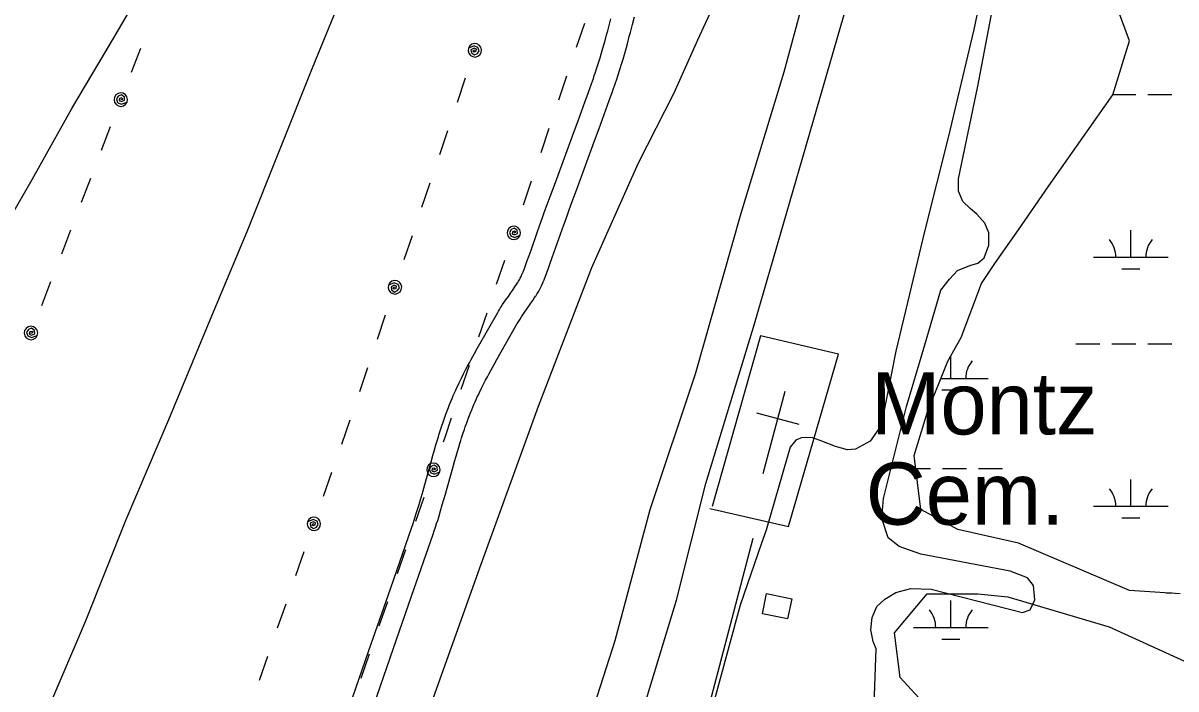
# Model space of a CAD drawing. Extents: x 3535183 to 3573198, y 534952 to 560562.
# Drawn here: x 3557103 to 3558643, y 549187 to 550076 of the extents above; entities that cross this region are included whole.
import ezdxf

# ---------------------------------------------------------------- set-up
doc = ezdxf.new("R2010")
doc.units = 0
for name, color, linetype in [('V-BLDG-OTLN', 7, 'Continuous'), ('V-ROAD-CNTR', 7, 'Continuous'), ('V-SITE-OTLN', 7, 'Continuous'), ('V-SITE-OTLN-IDEN', 7, 'Continuous'), ('V-SITE-VEGE', 7, 'Continuous'), ('V-TOPO-SHOR', 7, 'Continuous'), ('V-UTIL-LINE', 7, 'Continuous'), ('V-WETL-SWMP', 7, 'Continuous')]:
    doc.layers.add(name, color=color, linetype=linetype)

msp = doc.modelspace()

# ---------------------------------------------------------------- linework, layer by layer
at = {"layer": 'V-BLDG-OTLN'}
msp.add_lwpolyline([(3558123.9, 549280.1), (3558090.3, 549287.1), (3558095.9, 549314), (3558129.5, 549307)], close=True, dxfattribs=at)
at = {"layer": 'V-ROAD-CNTR'}
for points in [[(3557762, 549727.1), (3557763.4, 549729.2), (3557764.4, 549731), (3557765.3, 549732.6), (3557766.1, 549734), (3557766.7, 549735.1), (3557767.8, 549737.2), (3557768.6, 549738.8), (3557769.1, 549739.9), (3557769.8, 549741.7), (3557770.6, 549743.5), (3557772.4, 549748.3), (3557775.7, 549757.5), (3557778.7, 549765.6), (3557781.2, 549772.6), (3557790, 549797.6), (3557794.4, 549810.1), (3557796.6, 549816.4), (3557798.9, 549822.7), (3557806.8, 549844.2), (3557813.7, 549863.1), (3557837.9, 549928.9), (3557844, 549945.3), (3557853, 549970), (3557857.5, 549982.3), (3557861.9, 549994.7), (3557863.2, 549998.4), (3557864.5, 550002), (3557865.7, 550005.6), (3557866.9, 550009.1), (3557869.2, 550016.1), (3557871.3, 550022.9), (3557873.4, 550029.6), (3557875.3, 550036), (3557877.1, 550042.3), (3557878.9, 550048.3), (3557880.5, 550054.2), (3557882.1, 550060), (3557883.6, 550065.5), (3557885, 550070.9), (3557887.7, 550081.5)], [(3557787.5, 549711.2), (3557789, 549713.6), (3557790.3, 549715.8), (3557791.5, 549717.8), (3557792.4, 549719.6), (3557793.3, 549721.2), (3557794.7, 549723.9), (3557795.7, 549726.1), (3557796.5, 549727.8), (3557797.6, 549730.3), (3557798.6, 549732.8), (3557800.5, 549737.9), (3557803.9, 549747.2), (3557806.9, 549755.4), (3557809.5, 549762.6), (3557818.2, 549787.6), (3557822.6, 549800.1), (3557824.9, 549806.3), (3557827.1, 549812.4), (3557834.9, 549833.9), (3557841.8, 549852.7), (3557866.1, 549918.5), (3557872.1, 549935), (3557881.2, 549959.8), (3557885.7, 549972.2), (3557890.1, 549984.6), (3557891.5, 549988.4), (3557892.8, 549992.2), (3557894.1, 549996), (3557895.4, 549999.7), (3557897.7, 550006.9), (3557900, 550014), (3557902.1, 550020.9), (3557904.1, 550027.5), (3557906, 550034), (3557907.7, 550040.2), (3557909.4, 550046.3), (3557911, 550052.2), (3557912.5, 550057.9), (3557914, 550063.4), (3557916.8, 550074.1), (3557919.3, 550084.1)], [(3557542.7, 549174.7), (3557564.7, 549238.1), (3557593.4, 549320.5), (3557622, 549402.9), (3557623.6, 549407.6), (3557625.1, 549412.2), (3557626.5, 549416.6), (3557627.9, 549420.9), (3557629.2, 549425), (3557631.7, 549433.1), (3557633.9, 549440.8), (3557636, 549448), (3557637.9, 549454.7), (3557641.5, 549467.5), (3557647.7, 549490), (3557650.1, 549498.5), (3557652.2, 549505.9), (3557654.2, 549512.4), (3557655.9, 549518.1), (3557657.4, 549523.1), (3557658.7, 549527.4), (3557660, 549531.3), (3557662.1, 549537.9), (3557663.8, 549542.9), (3557665.1, 549546.7), (3557667.1, 549552.3), (3557669.1, 549557.9), (3557670.8, 549562.4), (3557672.5, 549566.6), (3557674.1, 549570.7), (3557675.8, 549574.7), (3557677.4, 549578.5), (3557679, 549582.2), (3557680.6, 549585.7), (3557682.2, 549589.1), (3557683.7, 549592.4), (3557685.3, 549595.6), (3557688.2, 549601.7), (3557691.1, 549607.4), (3557693.8, 549612.6), (3557696.4, 549617.6), (3557698.8, 549622.2), (3557701.2, 549626.5), (3557705.5, 549634.5), (3557709.4, 549641.4), (3557736.7, 549689.4), (3557737.8, 549691.3), (3557739, 549693.2), (3557740.1, 549695.1), (3557741.2, 549696.8), (3557743.3, 549700.1), (3557745.4, 549703.1), (3557747.3, 549705.9), (3557750.9, 549710.9), (3557753.9, 549715.2), (3557756.5, 549718.9), (3557758.7, 549722.1), (3557760.5, 549724.8), (3557762.2, 549727.3)], [(3557571, 549164.9), (3557593, 549228.2), (3557621.7, 549310.7), (3557650.3, 549393.2), (3557652, 549398), (3557653.6, 549402.8), (3557655.1, 549407.4), (3557656.5, 549411.8), (3557657.9, 549416.2), (3557660.4, 549424.5), (3557662.7, 549432.4), (3557664.8, 549439.7), (3557666.8, 549446.6), (3557670.4, 549459.5), (3557676.6, 549481.9), (3557679, 549490.3), (3557681.1, 549497.5), (3557682.9, 549503.9), (3557684.6, 549509.4), (3557686, 549514.2), (3557687.4, 549518.4), (3557688.5, 549522.1), (3557690.6, 549528.5), (3557692.2, 549533.3), (3557693.4, 549536.8), (3557695.3, 549542.2), (3557697.2, 549547.5), (3557698.8, 549551.6), (3557700.3, 549555.5), (3557701.9, 549559.3), (3557703.4, 549563), (3557704.9, 549566.5), (3557706.5, 549570), (3557707.9, 549573.3), (3557709.4, 549576.5), (3557710.9, 549579.6), (3557712.3, 549582.6), (3557715.1, 549588.4), (3557717.8, 549593.8), (3557720.4, 549598.8), (3557722.9, 549603.6), (3557725.3, 549608), (3557727.5, 549612.1), (3557731.8, 549619.9), (3557735.6, 549626.7), (3557762.8, 549674.5), (3557763.8, 549676.2), (3557764.7, 549677.7), (3557765.6, 549679.2), (3557766.5, 549680.6), (3557768.3, 549683.5), (3557770.1, 549686.2), (3557771.9, 549688.7), (3557775.3, 549693.5), (3557778.4, 549697.8), (3557781.1, 549701.7), (3557783.5, 549705.2), (3557785.6, 549708.3), (3557787.3, 549711)], [(3557560.4, 547443.7), (3557747.1, 548097.5), (3557863.5, 548570.7), (3558078, 549387.9)]]:
    msp.add_lwpolyline(points, dxfattribs=at)
at = {"layer": 'V-SITE-OTLN'}
for p, q in [((3558091.4, 549474.3), (3558120.8, 549584.1)), ((3558139.4, 549539.9), (3558082.7, 549555.1))]:
    msp.add_line(p, q, dxfattribs=at)
msp.add_lwpolyline([(3558019.9, 549427.4), (3558125, 549403.5), (3558192, 549633.8), (3558087.5, 549658), (3558023.2, 549430.3)], dxfattribs=at)
at = {"layer": 'V-SITE-VEGE'}
for points in [[(3558401.1, 551029.4), (3558358.2, 550882.8), (3558315.4, 550718.7), (3558259.7, 550535), (3558218.4, 550388.4), (3558170.5, 550201.6), (3558119.1, 550010.1), (3558061.4, 549821.7), (3558000.3, 549607.1), (3557939.9, 549425.8), (3557893.2, 549250.7), (3557826.5, 549043.2)], [(3557933.7, 549167.5), (3557975.3, 549305.4), (3558014.6, 549461.2), (3558079.6, 549674.1), (3558144.3, 549896.7), (3558217.5, 550149), (3558278.5, 550411.8), (3558356.4, 550635.6), (3558412.4, 550851.2), (3558453.7, 550993.4)], [(3558567.8, 550961.1), (3558507.5, 550705.3), (3558466.6, 550550.6), (3558438.2, 550413.5), (3558408.7, 550240.2), (3558372.9, 550067.2), (3558338.3, 549923), (3558307.2, 549799.2), (3558268.7, 549637.6), (3558248.8, 549538.4), (3558234, 549517.3), (3558214.5, 549506.7), (3558204, 549505.9), (3558187.9, 549510.6), (3558169.6, 549517.6), (3558157.5, 549521.9), (3558143.4, 549522.3), (3558134.8, 549518.7), (3558127.4, 549509.7), (3558123.5, 549495.7), (3558095.1, 549398.8), (3558088.9, 549381.3), (3558060.5, 549298.4), (3558017.6, 549141.4)], [(3557635.4, 549131.7), (3557714.5, 549353.3), (3557791.3, 549564.4), (3557862.6, 549749.6), (3557924.6, 549889.2), (3557972.6, 549982.6), (3558003.8, 550053.4), (3558028.4, 550106.5), (3558031.9, 550137.4), (3558026, 550155.8), (3558015, 550172.9), (3558009.5, 550187), (3558008.4, 550203.4), (3558013.8, 550221), (3558022.4, 550244.1), (3558050.1, 550312.8), (3558091.8, 550399.2), (3558114.4, 550455.5), (3558172.1, 550656.4), (3558239.1, 550804.2), (3558293, 550903.5), (3558301.2, 550922.6)], [(3558239.7, 549165.7), (3558242.4, 549240), (3558238.4, 549250.2), (3558234.9, 549265.8), (3558236.8, 549281.9), (3558243.1, 549296.7), (3558253.7, 549306.5), (3558268.5, 549315.5), (3558288.5, 549321), (3558315.5, 549319.9), (3558437.6, 549288.7), (3558448.1, 549292.2), (3558454, 549305.5), (3558452.4, 549324.7), (3558444.2, 549334.9), (3558421.1, 549343.8), (3558302.1, 549366.8), (3558272.8, 549377), (3558258.3, 549388.3), (3558249.6, 549414.1), (3558252, 549441.1), (3558282.8, 549564), (3558307.3, 549646.2), (3558328.8, 549719.3), (3558340.1, 549733.8), (3558350.7, 549745.6), (3558367.5, 549751.9), (3558378.1, 549755.4), (3558386.3, 549762.4), (3558392.5, 549779.3), (3558392.9, 549795.7), (3558387.4, 549808.6), (3558376.8, 549820.7), (3558367.8, 549828.1), (3558358, 549837.5), (3558352.2, 549851.2), (3558352.1, 549868), (3558377.9, 549991.7), (3558401.2, 550113.4)]]:
    msp.add_lwpolyline(points, dxfattribs=at)
at = {"layer": 'V-TOPO-SHOR'}
for points in [[(3557136.6, 549160.8), (3557186, 549276.7), (3557240.6, 549412.7), (3557297.4, 549546.3), (3557354.7, 549684.7), (3557401.8, 549797.3), (3557489.4, 550016.1), (3557533, 550122.8), (3557578.6, 550231.1), (3557627.3, 550354.6), (3557687.6, 550502.3), (3557709.4, 550562.9), (3557719.2, 550585.2), (3557732, 550618.8), (3557742.5, 550646.2), (3557755, 550676.2), (3557775.6, 550722.8), (3557790.8, 550756), (3557815.4, 550810.7), (3557837.6, 550863.5), (3557873, 550962), (3557889.3, 551014.3)], [(3556640.2, 549094.8), (3556648.7, 549103), (3556659.3, 549107.7), (3556676.9, 549115.9), (3556686.2, 549121.8), (3556696, 549130.8), (3556741.6, 549218), (3556815.3, 549340.4), (3556883.2, 549467.1), (3556927.6, 549539.1), (3556997, 549661.9), (3557049.7, 549754.6), (3557114.8, 549866.8), (3557167.8, 549961.9), (3557222.4, 550053.8), (3557288.7, 550167.2), (3557325, 550236.8), (3557333.2, 550254.8), (3557335.9, 550265.3), (3557335.1, 550277.1), (3557333.5, 550288.4), (3557332.7, 550298.5), (3557334.6, 550313.4), (3557361.7, 550397.5)]]:
    msp.add_lwpolyline(points, dxfattribs=at)
at = {"layer": 'V-UTIL-LINE'}
for points in [[(3557852.4, 550075.2), (3557841.5, 550043)], [(3557706.1, 550039.5), (3557703.4, 550038.7), (3557705.2, 550037.2), (3557707.8, 550038.1), (3557708.4, 550040.9), (3557705.3, 550042.2), (3557701, 550040.2), (3557701.5, 550035.9), (3557705.5, 550033.2), (3557709.7, 550035), (3557712, 550038.9), (3557710.3, 550043.4), (3557705.2, 550045.4), (3557697.6, 550042.4), (3557697.2, 550038.9), (3557698.1, 550035.5), (3557700.2, 550032.7), (3557703.3, 550031), (3557706.7, 550030.5), (3557710.1, 550031.4), (3557712.9, 550033.6), (3557714.7, 550036.6), (3557715.1, 550040.1), (3557714.2, 550043.5), (3557712.1, 550046.3), (3557709, 550048), (3557705.5, 550048.5), (3557702.1, 550047.6), (3557699.4, 550045.4), (3557697.6, 550042.4)], [(3557259.4, 550041.7), (3557247.2, 550010)], [(3557682.8, 549970.3), (3557693.7, 550002.5)], [(3557828.7, 550005.1), (3557817.9, 549972.9)], [(3557233.2, 549973.6), (3557236, 549974.3), (3557234.3, 549975.8), (3557231.6, 549975.1), (3557230.9, 549972.3), (3557234, 549970.9), (3557238.3, 549972.7), (3557238, 549977), (3557234.1, 549979.9), (3557229.8, 549978.2), (3557227.4, 549974.5), (3557228.9, 549969.9), (3557233.9, 549967.6), (3557241.6, 549970.4), (3557242.2, 549973.8), (3557241.4, 549977.3), (3557239.4, 549980.1), (3557236.4, 549982), (3557233, 549982.6), (3557229.6, 549981.8), (3557226.7, 549979.8), (3557224.8, 549976.8), (3557224.2, 549973.4), (3557225, 549970), (3557227, 549967.1), (3557230, 549965.2), (3557233.4, 549964.6), (3557236.9, 549965.4), (3557239.7, 549967.4), (3557241.6, 549970.4)], [(3557219.2, 549937.2), (3557207, 549905.5)], [(3557805.1, 549935), (3557794.2, 549902.7)], [(3557659.2, 549900.2), (3557670, 549932.4)], [(3557192.6, 549868.2), (3557180.4, 549836.4)], [(3557635.5, 549830.1), (3557646.4, 549862.3)], [(3557781.5, 549864.8), (3557770.6, 549832.6)], [(3557166, 549799.1), (3557153.8, 549767.4)], [(3557758.1, 549795.7), (3557760.9, 549796.5), (3557759.1, 549797.9), (3557756.5, 549797.1), (3557755.8, 549794.3), (3557759, 549793), (3557763.3, 549795), (3557762.8, 549799.2), (3557758.8, 549802), (3557754.6, 549800.1), (3557752.3, 549796.3), (3557754, 549791.8), (3557759.1, 549789.7), (3557766.7, 549792.8), (3557767.1, 549796.3), (3557766.2, 549799.7), (3557764.1, 549802.5), (3557761, 549804.2), (3557757.5, 549804.7), (3557754.1, 549803.7), (3557751.4, 549801.6), (3557749.6, 549798.6), (3557749.2, 549795.1), (3557750.1, 549791.7), (3557752.2, 549788.9), (3557755.3, 549787.2), (3557758.7, 549786.7), (3557762.1, 549787.6), (3557764.9, 549789.8), (3557766.7, 549792.8)], [(3557611.9, 549760), (3557622.7, 549792.2)], [(3557745.7, 549758.7), (3557734.8, 549726.5)], [(3557139.4, 549730.1), (3557127.2, 549698.3)], [(3557599.4, 549723), (3557596.6, 549722.2), (3557598.5, 549720.8), (3557601.1, 549721.6), (3557601.7, 549724.4), (3557598.5, 549725.7), (3557594.3, 549723.7), (3557594.7, 549719.5), (3557598.8, 549716.7), (3557603, 549718.6), (3557605.3, 549722.4), (3557603.5, 549726.9), (3557598.4, 549729), (3557590.9, 549725.9), (3557590.4, 549722.4), (3557591.3, 549719), (3557593.5, 549716.2), (3557596.5, 549714.5), (3557600, 549714), (3557603.4, 549715), (3557606.2, 549717.1), (3557607.9, 549720.1), (3557608.4, 549723.6), (3557607.5, 549727), (3557605.3, 549729.8), (3557602.3, 549731.5), (3557598.8, 549732), (3557595.4, 549731.1), (3557592.6, 549728.9), (3557590.9, 549725.9)], [(3557722, 549688.6), (3557711.1, 549656.4)], [(3557576.1, 549653.8), (3557586.9, 549686.1)], [(3557113.2, 549661.9), (3557116, 549662.6), (3557114.2, 549664.1), (3557111.6, 549663.4), (3557110.8, 549660.6), (3557113.9, 549659.2), (3557118.3, 549661), (3557118, 549665.3), (3557114.1, 549668.2), (3557109.8, 549666.5), (3557107.3, 549662.8), (3557108.9, 549658.2), (3557113.9, 549656), (3557121.6, 549658.7), (3557122.2, 549662.2), (3557121.4, 549665.6), (3557119.4, 549668.5), (3557116.4, 549670.3), (3557112.9, 549670.9), (3557109.5, 549670.2), (3557106.6, 549668.1), (3557104.8, 549665.2), (3557104.2, 549661.7), (3557104.9, 549658.3), (3557107, 549655.4), (3557109.9, 549653.5), (3557113.4, 549652.9), (3557116.8, 549653.7), (3557119.7, 549655.7), (3557121.6, 549658.7)], [(3557552.4, 549583.7), (3557563.3, 549615.9)], [(3557698.4, 549618.5), (3557687.5, 549586.3)], [(3557528.4, 549513.7), (3557539.6, 549545.8)], [(3557674.7, 549548.3), (3557666.4, 549523.7), (3557663.8, 549516.2)], [(3557650.9, 549479.4), (3557653.7, 549480.1), (3557651.9, 549481.6), (3557649.3, 549480.8), (3557648.6, 549478), (3557651.8, 549476.7), (3557656.1, 549478.6), (3557655.7, 549482.9), (3557651.7, 549485.6), (3557647.4, 549483.9), (3557645.1, 549480.1), (3557646.8, 549475.5), (3557651.8, 549473.4), (3557659.4, 549476.4), (3557659.9, 549479.9), (3557659, 549483.3), (3557656.9, 549486.1), (3557653.9, 549487.9), (3557650.4, 549488.3), (3557647, 549487.5), (3557644.2, 549485.4), (3557642.4, 549482.3), (3557641.9, 549478.8), (3557642.8, 549475.4), (3557644.9, 549472.6), (3557648, 549470.9), (3557651.4, 549470.4), (3557654.8, 549471.3), (3557657.6, 549473.4), (3557659.4, 549476.4)], [(3557504, 549443.9), (3557515.2, 549476)], [(3557638.1, 549442.5), (3557626.9, 549410.4)], [(3557491.1, 549407.1), (3557488.4, 549406.3), (3557490.2, 549404.8), (3557492.8, 549405.6), (3557493.4, 549408.5), (3557490.3, 549409.7), (3557486, 549407.8), (3557486.4, 549403.6), (3557490.4, 549400.8), (3557494.6, 549402.6), (3557497, 549406.4), (3557495.3, 549410.9), (3557490.2, 549413), (3557482.6, 549410), (3557482.2, 549406.5), (3557483, 549403.1), (3557485.1, 549400.3), (3557488.2, 549398.6), (3557491.6, 549398.1), (3557495, 549399), (3557497.9, 549401.1), (3557499.6, 549404.1), (3557500.1, 549407.6), (3557499.2, 549411), (3557497.1, 549413.8), (3557494.1, 549415.6), (3557490.6, 549416), (3557487.2, 549415.2), (3557484.4, 549413.1), (3557482.6, 549410)], [(3557467.1, 549338.1), (3557478.3, 549370.2)], [(3557613.7, 549372.6), (3557602.5, 549340.5)], [(3557589.3, 549302.8), (3557578.1, 549270.7)], [(3557442.7, 549268.3), (3557453.9, 549300.4)], [(3557418.3, 549198.4), (3557429.5, 549230.5)], [(3557564.9, 549232.9), (3557553.7, 549200.8)]]:
    msp.add_lwpolyline(points, dxfattribs=at)
at = {"layer": 'V-WETL-SWMP'}
for p, q in [((3558558.5, 549980.4), (3558589, 549980.4)), ((3558605, 549980.4), (3558637, 549980.4)), ((3558582.4, 549763.2), (3558582.4, 549799.2)), ((3558532.4, 549763.2), (3558632.4, 549763.2)), ((3558570.4, 549747.7), (3558594.4, 549747.7)), ((3558509, 549647.7), (3558541, 549647.7)), ((3558557, 549647.7), (3558589, 549647.7)), ((3558605, 549647.7), (3558637, 549647.7)), ((3558341.9, 549601.3), (3558341.9, 549631.6)), ((3558328.5, 549601.3), (3558391.9, 549601.3)), ((3558329.9, 549585.9), (3558353.9, 549585.9)), ((3558294.9, 549481.2), (3558315, 549481.2)), ((3558331, 549481.2), (3558363, 549481.2)), ((3558379, 549481.2), (3558411, 549481.2)), ((3558582.4, 549430.5), (3558582.4, 549466.5)), ((3558532.4, 549430.5), (3558632.4, 549430.5)), ((3558570.4, 549415.1), (3558594.4, 549415.1)), ((3558341.9, 549268.6), (3558341.9, 549304.6)), ((3558629.8, 549315.1), (3558637, 549315.1)), ((3558291.9, 549268.6), (3558391.9, 549268.6)), ((3558329.9, 549253.2), (3558353.9, 549253.2))]:
    msp.add_line(p, q, dxfattribs=at)
for points in [[(3558648.3, 549313.8), (3558580.8, 549318.3), (3558432.3, 549381.3), (3558351.3, 549399.4), (3558301.8, 549426.4), (3558292.8, 549498.4), (3558310.8, 549556.9), (3558337.8, 549624.4), (3558355.8, 549655.9), (3558382.8, 549727.9), (3558400.8, 549754.9), (3558432.3, 549799.9), (3558472.8, 549858.4), (3558526.8, 549934.9), (3558558.3, 549980), (3558580.8, 550052), (3558567.3, 550088), (3558549.3, 550128.5), (3558540.3, 550182.5), (3558562.8, 550236.5), (3558567.3, 550272.5), (3558553.8, 550304), (3558531.3, 550344.5), (3558517.8, 550385)], [(3558314.3, 549158.1), (3558274.5, 549202), (3558266.5, 549261.8), (3558310.4, 549313.6), (3558378.1, 549313.6), (3558418, 549309.6), (3558553.6, 549269.7), (3558649.3, 549225.9), (3558685.1, 549209.9), (3558697.1, 549174)]]:
    msp.add_lwpolyline(points, dxfattribs=at)
for centre, start, end in [((3558527.1, 549763.7), 359.2282, 40.7718), ((3558637.6, 549763.7), 139.2282, 180.7718), ((3558397.1, 549601.8), 139.2282, 180.7718), ((3558527.1, 549431), 359.2282, 40.7718), ((3558637.6, 549431), 139.2282, 180.7718), ((3558286.6, 549269.1), 359.2282, 40.7718), ((3558397.1, 549269.1), 139.2282, 180.7718)]:
    msp.add_arc(centre, 35.2, start, end, dxfattribs=at)

# ---------------------------------------------------------------- texts
at = {"layer": 'V-SITE-OTLN-IDEN'}
for s, p in [('Montz', (3558235.6, 549526.5)), ('Cem.', (3558228.3, 549406))]:
    msp.add_text(s, height=83, dxfattribs=at).set_placement(p)

doc.saveas('drawing.dxf')
